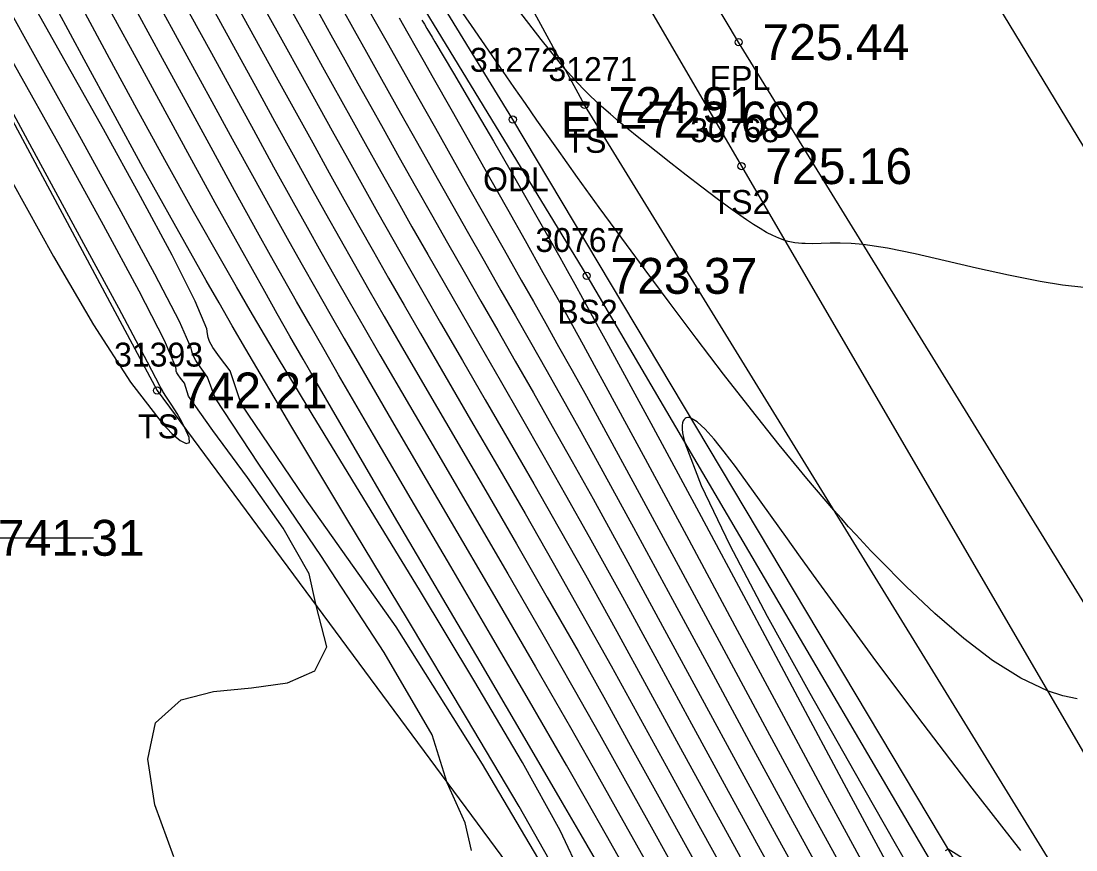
# Model space of a CAD drawing. Extents: x 1376587 to 1378239, y 1000335 to 1003031.
# Drawn here: x 1377017.74 to 1377061.85, y 1002132.49 to 1002167.15 of the extents above; entities that cross this region are included whole.
import ezdxf

# ---------------------------------------------------------------- set-up
doc = ezdxf.new("R2010")
doc.units = 0
for name, color, linetype in [('RD_DTM_BkLn1', 7, 'Continuous'), ('RD_DTM_BkLn2', 7, 'Continuous'), ('RD_DTM_BkLn_txCode', 7, 'Continuous'), ('RD_DTM_Major1', 7, 'Continuous'), ('RD_DTM_Minor1', 7, 'Continuous'), ('RD_EX_H2O', 7, 'Continuous'), ('RD_EX_H2O_txCode', 7, 'Continuous'), ('RD_EX_Misc', 7, 'Continuous'), ('RD_EX_Road', 7, 'Continuous'), ('RD_EX_Road_txCode', 7, 'Continuous'), ('RD_EX_TX_H2O_ELEV', 7, 'Continuous'), ('RD_EX_TX_Misc_ELEV', 7, 'Continuous'), ('RD_EX_TX_Road_ELEV', 7, 'Continuous'), ('RD_SMD_Locator', 7, 'Continuous')]:
    doc.layers.add(name, color=color, linetype=linetype)

msp = doc.modelspace()

# ---------------------------------------------------------------- linework, layer by layer
at = {"layer": 'RD_DTM_BkLn1'}
msp.add_lwpolyline([(1377340.411, 1001702.156), (1377308.865, 1001753.727), (1377278.246, 1001805.238), (1377245.962, 1001858.008), (1377214.824, 1001910.42), (1377182.966, 1001962.109), (1377151.242, 1002015.115), (1377120.387, 1002065.538), (1377089.615, 1002116.564), (1377055.769, 1002172.475), (1377024.269, 1002225.826), (1377004.131, 1002257.876), (1377003.447, 1002259.314)], dxfattribs=at)
at = {"layer": 'RD_DTM_BkLn2'}
for points in [[(1376933.477, 1002336.978), (1376936.207, 1002337.361), (1376942.118, 1002334.622), (1376963.252, 1002302.727), (1376984.874, 1002266.163), (1377004.611, 1002231.868), (1377027.248, 1002196.435), (1377047.864, 1002161.082), (1377069.437, 1002124.09), (1377090.339, 1002090.957), (1377112.039, 1002054.903), (1377133.555, 1002020.982), (1377142.847, 1002000.419), (1377146.96, 1001979.874), (1377168.451, 1001949.096), (1377180.608, 1001931.393), (1377190.285, 1001911.959), (1377184.466, 1001904.154), (1377176.345, 1001916.445), (1377168.914, 1001925.218), (1377157.418, 1001940.596), (1377135.248, 1001988.16)], [(1377142.847, 1002000.419), (1377120.857, 1002035.022), (1377093.975, 1002077.46), (1377068.464, 1002119.505), (1377041.306, 1002163.638), (1377022.11, 1002198.969), (1376992.664, 1002247.269), (1376968.66, 1002290.747), (1376938.21, 1002335.497), (1376936.932, 1002336.502), (1376934.733, 1002336.167)], [(1376931.277, 1002334.72), (1376930.538, 1002327.778), (1376948.096, 1002284.738), (1376977.707, 1002235.156), (1376998.585, 1002198.065), (1377023.427, 1002151.701), (1377053.922, 1002110.488), (1377069.919, 1002089.279), (1377076.048, 1002081.264), (1377085.906, 1002071.338), (1377113.825, 1002030.519), (1377124.485, 1002013.092), (1377135.759, 1001990.148)], [(1376935.374, 1002334.231), (1376953.076, 1002295.685), (1376977.004, 1002261.504), (1376998.814, 1002228.831), (1377019.729, 1002192.044), (1377041.392, 1002156.493), (1377062.715, 1002120.197), (1377083.309, 1002087.295), (1377105.033, 1002051.213), (1377126.385, 1002017.412), (1377141.025, 1001985.591), (1377143.73, 1001977.344), (1377160.135, 1001942.462), (1377172.58, 1001925.323), (1377184.431, 1001906.97)]]:
    msp.add_lwpolyline(points, dxfattribs=at)
at = {"layer": 'RD_DTM_Major1'}
for points in [[(1377025.535, 1002152.263), (1377025.23, 1002152.685), (1377025.046, 1002152.959), (1377024.95, 1002153.13), (1377024.909, 1002153.242), (1377024.889, 1002153.342), (1377024.857, 1002153.472), (1377024.36, 1002154.589), (1377023.34, 1002156.567), (1377021.932, 1002159.177), (1377020.275, 1002162.19), (1377018.504, 1002165.375), (1377015.389, 1002170.959), (1377014.729, 1002172.145), (1377014.074, 1002173.324), (1377013.419, 1002174.507), (1377012.755, 1002175.71), (1377010.865, 1002179.156), (1377008.916, 1002182.734), (1377006.968, 1002186.324), (1377003.317, 1002193.067)], [(1377027.968, 1002167.583), (1377028.715, 1002166.233), (1377029.422, 1002164.954), (1377030.749, 1002162.555), (1377031.385, 1002161.409), (1377032.015, 1002160.28), (1377032.645, 1002159.159), (1377033.28, 1002158.034), (1377033.928, 1002156.895), (1377034.593, 1002155.732), (1377035.283, 1002154.534), (1377036.196, 1002152.957), (1377037.154, 1002151.307), (1377038.151, 1002149.586), (1377039.184, 1002147.792), (1377040.248, 1002145.927), (1377041.338, 1002143.992), (1377042.652, 1002141.624), (1377043.984, 1002139.196), (1377045.322, 1002136.745), (1377046.654, 1002134.308), (1377047.966, 1002131.923)], [(1377062.182, 1002156.009), (1377061.282, 1002156.105), (1377060.35, 1002156.256), (1377059.029, 1002156.519), (1377057.691, 1002156.819), (1377056.377, 1002157.126), (1377055.125, 1002157.411), (1377053.973, 1002157.645), (1377052.96, 1002157.799), (1377052.451, 1002157.842), (1377051.993, 1002157.858), (1377051.58, 1002157.857), (1377051.203, 1002157.847), (1377050.854, 1002157.838), (1377050.527, 1002157.84), (1377050.384, 1002157.847), (1377050.243, 1002157.858), (1377050.102, 1002157.876), (1377049.962, 1002157.901), (1377049.82, 1002157.933), (1377049.676, 1002157.974), (1377049.431, 1002158.063), (1377049.177, 1002158.177), (1377048.915, 1002158.312), (1377048.644, 1002158.468), (1377048.365, 1002158.642), (1377048.077, 1002158.831), (1377047.473, 1002159.251), (1377046.844, 1002159.711), (1377046.201, 1002160.199), (1377045.555, 1002160.7), (1377044.917, 1002161.203), (1377044.298, 1002161.692), (1377043.898, 1002162.008), (1377043.509, 1002162.316), (1377043.129, 1002162.623), (1377042.755, 1002162.931), (1377042.385, 1002163.248), (1377042.016, 1002163.577), (1377041.774, 1002163.801), (1377041.529, 1002164.036), (1377041.28, 1002164.285), (1377041.024, 1002164.552), (1377040.759, 1002164.84), (1377040.483, 1002165.152), (1377039.484, 1002166.37), (1377038.363, 1002167.842)], [(1377043.02, 1002131.688), (1377042.222, 1002133.098), (1377041.403, 1002134.54), (1377040.549, 1002136.034), (1377039.007, 1002138.704), (1377037.376, 1002141.501), (1377035.708, 1002144.346), (1377034.057, 1002147.156), (1377032.478, 1002149.853), (1377031.022, 1002152.353), (1377030.409, 1002153.416), (1377029.825, 1002154.434), (1377029.263, 1002155.421), (1377028.716, 1002156.389), (1377028.176, 1002157.351), (1377027.635, 1002158.321), (1377026.672, 1002160.063), (1377025.687, 1002161.859), (1377024.681, 1002163.7), (1377023.657, 1002165.576), (1377022.618, 1002167.477)], [(1377033.548, 1002167.276), (1377033.909, 1002166.642), (1377034.257, 1002166.031), (1377034.594, 1002165.44), (1377034.92, 1002164.866), (1377035.765, 1002163.379), (1377036.565, 1002161.969), (1377037.332, 1002160.613), (1377038.079, 1002159.288), (1377038.819, 1002157.97), (1377039.565, 1002156.638), (1377039.965, 1002155.92), (1377040.375, 1002155.182), (1377040.799, 1002154.417), (1377041.241, 1002153.614), (1377041.707, 1002152.766), (1377042.2, 1002151.863), (1377043.835, 1002148.846), (1377045.662, 1002145.453), (1377047.587, 1002141.866), (1377049.521, 1002138.267), (1377051.37, 1002134.838), (1377053.043, 1002131.76)], [(1377036.582, 1002132.47), (1377036.307, 1002133.622), (1377035.565, 1002135.297), (1377034.931, 1002137.299), (1377032.928, 1002140.744), (1377030.272, 1002144.798), (1377027.678, 1002148.626), (1377025.86, 1002151.393), (1377025.535, 1002152.263)]]:
    msp.add_lwpolyline(points, dxfattribs=at)
at = {"layer": 'RD_DTM_Minor1'}
for points in [[(1377024.582, 1002152.009), (1377024.408, 1002152.214), (1377024.305, 1002152.352), (1377024.253, 1002152.445), (1377024.232, 1002152.514), (1377024.225, 1002152.582), (1377024.21, 1002152.671), (1377023.739, 1002153.786), (1377022.684, 1002155.849), (1377021.19, 1002158.619), (1377019.404, 1002161.857), (1377017.473, 1002165.323), (1377014.998, 1002169.755), (1377013.932, 1002171.67), (1377012.882, 1002173.564), (1377012.355, 1002174.518), (1377010.248, 1002178.357), (1377008.118, 1002182.266), (1377006.019, 1002186.136), (1377004.004, 1002189.855)], [(1377026.489, 1002152.518), (1377026.035, 1002153.105), (1377025.763, 1002153.495), (1377025.623, 1002153.746), (1377025.566, 1002153.92), (1377025.543, 1002154.075), (1377025.503, 1002154.273), (1377025.024, 1002155.441), (1377024.06, 1002157.356), (1377022.74, 1002159.817), (1377021.189, 1002162.622), (1377019.534, 1002165.57), (1377016.304, 1002171.284), (1377015.54, 1002172.641), (1377014.784, 1002173.988), (1377014.025, 1002175.346), (1377013.252, 1002176.736), (1377011.496, 1002179.923), (1377009.68, 1002183.248), (1377007.861, 1002186.597), (1377006.096, 1002189.858)], [(1377040.249, 1002131.357), (1377038.569, 1002134.301), (1377036.374, 1002138.013), (1377033.896, 1002142.141), (1377031.369, 1002146.335), (1377029.026, 1002150.242), (1377028.366, 1002151.353), (1377027.741, 1002152.411), (1377027.146, 1002153.425), (1377026.575, 1002154.405), (1377026.024, 1002155.36), (1377025.485, 1002156.3), (1377024.138, 1002158.688), (1377022.84, 1002161.028), (1377021.59, 1002163.315), (1377020.384, 1002165.541), (1377018.092, 1002169.787), (1377017.401, 1002171.06), (1377016.018, 1002173.596), (1377013.779, 1002177.694), (1377012.234, 1002180.53), (1377010.585, 1002183.565), (1377007.229, 1002189.752)], [(1377042.664, 1002130.531), (1377041.163, 1002133.122), (1377040.385, 1002134.462), (1377038.707, 1002137.336), (1377036.937, 1002140.35), (1377033.359, 1002146.438), (1377031.667, 1002149.329), (1377030.118, 1002151.997), (1377029.537, 1002153.006), (1377028.984, 1002153.973), (1377028.45, 1002154.913), (1377027.929, 1002155.836), (1377027.413, 1002156.755), (1377026.897, 1002157.682), (1377025.862, 1002159.554), (1377024.803, 1002161.487), (1377022.636, 1002165.46), (1377021.542, 1002167.467), (1377020.448, 1002169.465), (1377019.548, 1002171.101), (1377017.732, 1002174.385)], [(1377041.196, 1002131.374), (1377040.285, 1002133.307), (1377038.71, 1002136.144), (1377036.679, 1002139.593), (1377034.397, 1002143.365), (1377032.073, 1002147.167), (1377029.912, 1002150.709), (1377029.211, 1002151.87), (1377028.551, 1002152.97), (1377027.925, 1002154.023), (1377027.327, 1002155.039), (1377026.75, 1002156.03), (1377026.186, 1002157.008), (1377024.955, 1002159.181), (1377023.755, 1002161.339), (1377022.585, 1002163.476), (1377021.442, 1002165.583), (1377020.323, 1002167.652), (1377019.226, 1002169.678), (1377018.44, 1002171.121), (1377017.655, 1002172.556)], [(1377025.842, 1002167.516), (1377026.71, 1002165.939), (1377027.542, 1002164.425), (1377028.343, 1002162.966), (1377029.12, 1002161.556), (1377029.878, 1002160.186), (1377030.473, 1002159.119), (1377031.067, 1002158.059), (1377031.669, 1002156.994), (1377032.286, 1002155.911), (1377032.925, 1002154.797), (1377033.594, 1002153.638), (1377034.721, 1002151.7), (1377035.92, 1002149.647), (1377037.172, 1002147.503), (1377038.454, 1002145.295), (1377039.747, 1002143.051), (1377041.03, 1002140.796), (1377042.175, 1002138.752), (1377043.3, 1002136.722), (1377044.41, 1002134.709), (1377045.51, 1002132.715), (1377046.606, 1002130.74)], [(1377026.907, 1002167.545), (1377028.485, 1002164.684), (1377029.935, 1002162.054), (1377030.631, 1002160.798), (1377031.243, 1002159.7), (1377031.855, 1002158.61), (1377032.474, 1002157.516), (1377033.106, 1002156.404), (1377033.759, 1002155.265), (1377034.439, 1002154.084), (1377035.458, 1002152.329), (1377036.535, 1002150.481), (1377037.657, 1002148.551), (1377038.814, 1002146.553), (1377039.993, 1002144.497), (1377041.182, 1002142.396), (1377042.415, 1002140.184), (1377043.645, 1002137.954), (1377044.869, 1002135.724), (1377046.085, 1002133.509), (1377047.292, 1002131.328)], [(1377029.023, 1002167.63), (1377029.708, 1002166.398), (1377030.353, 1002165.236), (1377031.558, 1002163.062), (1377032.136, 1002162.024), (1377032.787, 1002160.861), (1377033.435, 1002159.706), (1377034.088, 1002158.55), (1377034.751, 1002157.384), (1377035.428, 1002156.199), (1377036.124, 1002154.986), (1377036.934, 1002153.583), (1377037.776, 1002152.126), (1377038.652, 1002150.605), (1377039.564, 1002149.013), (1377040.512, 1002147.341), (1377041.498, 1002145.582), (1377042.886, 1002143.07), (1377044.32, 1002140.445), (1377045.774, 1002137.77), (1377047.224, 1002135.106), (1377048.643, 1002132.514), (1377050.006, 1002130.058)], [(1377030.075, 1002167.684), (1377030.693, 1002166.576), (1377031.275, 1002165.531), (1377031.828, 1002164.538), (1377032.361, 1002163.581), (1377032.881, 1002162.649), (1377033.556, 1002161.446), (1377034.226, 1002160.254), (1377034.898, 1002159.065), (1377035.575, 1002157.871), (1377036.263, 1002156.665), (1377036.965, 1002155.437), (1377037.672, 1002154.206), (1377038.403, 1002152.934), (1377039.162, 1002151.607), (1377039.956, 1002150.212), (1377040.788, 1002148.736), (1377041.663, 1002147.166), (1377043.119, 1002144.519), (1377044.653, 1002141.7), (1377046.225, 1002138.797), (1377047.794, 1002135.902), (1377049.321, 1002133.103), (1377050.764, 1002130.49)], [(1377031.124, 1002167.742), (1377031.671, 1002166.767), (1377032.186, 1002165.846), (1377032.678, 1002164.968), (1377033.151, 1002164.123), (1377033.612, 1002163.3), (1377034.318, 1002162.044), (1377035.014, 1002160.808), (1377036.401, 1002158.357), (1377037.1, 1002157.127), (1377037.809, 1002155.882), (1377038.414, 1002154.82), (1377039.037, 1002153.726), (1377039.684, 1002152.586), (1377040.362, 1002151.385), (1377041.076, 1002150.107), (1377041.835, 1002148.739), (1377043.353, 1002145.967), (1377044.985, 1002142.956), (1377046.676, 1002139.826), (1377048.366, 1002136.696), (1377050.001, 1002133.688), (1377051.521, 1002130.921)], [(1377032.2, 1002167.747), (1377032.662, 1002166.93), (1377033.1, 1002166.153), (1377033.924, 1002164.69), (1377034.319, 1002163.991), (1377035.065, 1002162.669), (1377035.794, 1002161.378), (1377036.512, 1002160.108), (1377037.938, 1002157.586), (1377038.659, 1002156.311), (1377039.165, 1002155.416), (1377039.683, 1002154.496), (1377040.22, 1002153.539), (1377040.784, 1002152.53), (1377041.379, 1002151.457), (1377042.012, 1002150.306), (1377043.589, 1002147.413), (1377045.319, 1002144.211), (1377047.128, 1002140.851), (1377048.94, 1002137.487), (1377050.682, 1002134.269), (1377052.279, 1002131.349)], [(1377061.908, 1002138.811), (1377061.298, 1002138.937), (1377060.66, 1002139.14), (1377059.541, 1002139.67), (1377058.365, 1002140.414), (1377057.159, 1002141.329), (1377055.944, 1002142.372), (1377054.746, 1002143.5), (1377053.588, 1002144.67), (1377053.273, 1002145), (1377052.962, 1002145.331), (1377052.654, 1002145.665), (1377052.347, 1002146.002), (1377052.041, 1002146.345), (1377051.733, 1002146.693), (1377050.597, 1002148.022), (1377049.442, 1002149.428), (1377048.28, 1002150.89), (1377047.118, 1002152.386), (1377045.968, 1002153.895), (1377044.84, 1002155.397), (1377043.836, 1002156.745), (1377042.861, 1002158.065), (1377041.918, 1002159.354), (1377041.009, 1002160.609), (1377040.139, 1002161.827), (1377039.31, 1002163.004), (1377038.828, 1002163.696), (1377038.36, 1002164.373), (1377037.903, 1002165.037), (1377037.015, 1002166.331), (1377036.58, 1002166.964), (1377036.011, 1002167.781)], [(1377023.696, 1002167.484), (1377024.68, 1002165.688), (1377025.639, 1002163.934), (1377026.574, 1002162.224), (1377027.487, 1002160.562), (1377028.378, 1002158.951), (1377028.938, 1002157.946), (1377029.498, 1002156.949), (1377030.065, 1002155.946), (1377030.647, 1002154.924), (1377031.252, 1002153.869), (1377031.888, 1002152.767), (1377033.234, 1002150.457), (1377034.686, 1002147.978), (1377036.202, 1002145.392), (1377037.74, 1002142.762), (1377039.258, 1002140.149), (1377040.713, 1002137.615), (1377041.667, 1002135.932), (1377042.585, 1002134.299), (1377043.481, 1002132.699), (1377044.368, 1002131.115)], [(1377024.771, 1002167.496), (1377025.698, 1002165.809), (1377026.593, 1002164.175), (1377027.46, 1002162.593), (1377028.304, 1002161.059), (1377029.126, 1002159.572), (1377029.704, 1002158.534), (1377030.282, 1002157.505), (1377030.866, 1002156.471), (1377031.466, 1002155.417), (1377032.09, 1002154.331), (1377032.744, 1002153.198), (1377033.98, 1002151.076), (1377035.304, 1002148.811), (1377036.687, 1002146.448), (1377038.097, 1002144.031), (1377039.502, 1002141.601), (1377040.872, 1002139.203), (1377041.924, 1002137.335), (1377042.945, 1002135.505), (1377043.946, 1002133.703), (1377044.937, 1002131.919)], [(1377034.501, 1002167.191), (1377034.607, 1002167.013), (1377034.715, 1002166.833), (1377034.932, 1002166.468), (1377035.043, 1002166.284), (1377035.822, 1002164.973), (1377036.639, 1002163.586), (1377037.493, 1002162.123), (1377038.383, 1002160.583), (1377039.306, 1002158.966), (1377040.263, 1002157.27), (1377040.575, 1002156.713), (1377040.891, 1002156.146), (1377041.213, 1002155.566), (1377041.542, 1002154.972), (1377041.878, 1002154.361), (1377042.224, 1002153.731), (1377044.07, 1002150.337), (1377046.077, 1002146.61), (1377048.153, 1002142.734), (1377050.206, 1002138.894), (1377052.144, 1002135.274), (1377053.875, 1002132.058)], [(1377023.628, 1002151.755), (1377023.592, 1002151.807), (1377023.577, 1002151.836), (1377023.563, 1002151.87), (1377023.035, 1002152.891), (1377021.825, 1002155.141), (1377020.098, 1002158.326), (1377018.022, 1002162.152), (1377015.76, 1002166.325)], [(1377017.388, 1002160.393), (1377019.1, 1002157.302), (1377020.777, 1002154.445), (1377022.321, 1002152.045), (1377023.636, 1002150.328), (1377024.052, 1002149.901), (1377024.397, 1002149.616), (1377024.648, 1002149.486), (1377024.778, 1002149.521), (1377024.766, 1002149.734), (1377024.585, 1002150.136), (1377024.466, 1002150.397), (1377024.269, 1002150.733), (1377024.042, 1002151.09), (1377023.829, 1002151.415), (1377023.676, 1002151.654), (1377023.628, 1002151.755)], [(1377039.898, 1002131.236), (1377037.039, 1002136.072), (1377033.421, 1002141.821), (1377029.606, 1002147.217), (1377026.939, 1002151.15), (1377026.489, 1002152.518)], [(1377024.125, 1002132.209), (1377023.342, 1002134.374), (1377023.046, 1002136.286), (1377023.367, 1002137.8), (1377024.438, 1002138.772), (1377025.792, 1002139.109), (1377027.371, 1002139.269), (1377028.882, 1002139.482), (1377030.032, 1002139.975), (1377030.528, 1002140.977), (1377030.075, 1002142.716), (1377029.791, 1002144.038), (1377028.698, 1002145.943), (1377027.213, 1002148.063), (1377025.754, 1002150.027), (1377024.737, 1002151.465), (1377024.582, 1002152.009)], [(1377059.54, 1002132.466), (1377057.506, 1002135.071), (1377055.457, 1002137.763), (1377053.49, 1002140.403), (1377051.698, 1002142.849), (1377050.993, 1002143.823), (1377050.337, 1002144.736), (1377049.724, 1002145.59), (1377049.154, 1002146.387), (1377048.621, 1002147.129), (1377048.124, 1002147.819), (1377047.612, 1002148.518), (1377047.143, 1002149.139), (1377046.718, 1002149.669), (1377046.343, 1002150.09), (1377046.019, 1002150.389), (1377045.751, 1002150.549), (1377045.681, 1002150.568), (1377045.616, 1002150.572), (1377045.559, 1002150.562), (1377045.508, 1002150.536), (1377045.465, 1002150.494), (1377045.431, 1002150.437), (1377045.402, 1002150.346), (1377045.387, 1002150.231), (1377045.387, 1002150.09), (1377045.404, 1002149.924), (1377045.439, 1002149.731), (1377045.494, 1002149.511), (1377046.175, 1002147.728), (1377047.376, 1002145.237), (1377048.943, 1002142.266), (1377050.722, 1002139.044), (1377052.559, 1002135.798), (1377054.298, 1002132.757), (1377054.71, 1002132.039)], [(1377057.328, 1002132.013), (1377056.513, 1002132.516), (1377056.378, 1002132.453)]]:
    msp.add_lwpolyline(points, dxfattribs=at)
at = {"layer": 'RD_EX_H2O'}
msp.add_lwpolyline([(1377136.384, 1001999.335), (1377126.385, 1002017.412), (1377116.954, 1002033.408), (1377090.35, 1002075.98), (1377065.423, 1002117.585), (1377038.304, 1002163.028), (1377017.874, 1002196.373), (1376989.721, 1002244.928), (1376963.62, 1002288.233), (1376935.748, 1002334.332)], dxfattribs=at)
at = {"layer": 'RD_EX_Misc'}
msp.add_line((1377010.773, 1002145.541), (1377020.773, 1002145.541), dxfattribs=at)
at = {"layer": 'RD_EX_Road'}
msp.add_lwpolyline([(1377330.916, 1001696.377), (1377301.062, 1001747.923), (1377269.086, 1001800.224), (1377238.031, 1001851.797), (1377206.51, 1001905.086), (1377174.784, 1001956.207), (1377142.237, 1002010.206), (1377112.371, 1002059.861), (1377081.07, 1002112.138), (1377047.747, 1002166.267), (1377015.04, 1002220.702), (1376995.387, 1002252.515), (1376994.747, 1002253.913)], dxfattribs=at)
at = {"layer": 'RD_SMD_Locator'}
for centre in [(1377047.747, 1002166.267), (1377041.306, 1002163.638), (1377038.304, 1002163.028), (1377047.864, 1002161.082), (1377041.392, 1002156.493), (1377023.427, 1002151.701)]:
    msp.add_circle(centre, 0.15, dxfattribs=at)

# ---------------------------------------------------------------- texts
at = {"layer": 'RD_DTM_BkLn_txCode'}
for s, p in [('31271', (1377039.794, 1002164.638)), ('30768', (1377045.722, 1002162.082)), ('TS', (1377040.511, 1002161.638)), ('TS2', (1377046.62, 1002159.082)), ('30767', (1377039.25, 1002157.493)), ('BS2', (1377040.164, 1002154.493)), ('31393', (1377021.632, 1002152.701)), ('TS', (1377022.632, 1002149.701))]:
    msp.add_text(s, height=1, dxfattribs=at).set_placement(p)
at = {"layer": 'RD_EX_H2O_txCode'}
for s, p in [('31272', (1377036.509, 1002165.028)), ('ODL', (1377037.06, 1002160.028))]:
    msp.add_text(s, height=1, dxfattribs=at).set_placement(p)
at = {"layer": 'RD_EX_Road_txCode'}
msp.add_text('EPL', height=1, dxfattribs=at).set_placement((1377046.542, 1002164.267))
at = {"layer": 'RD_EX_TX_H2O_ELEV'}
msp.add_text('EL=723.692', height=1.5, dxfattribs=at).set_placement((1377040.304, 1002162.278))
at = {"layer": 'RD_EX_TX_Misc_ELEV'}
for s, p in [('724.91', (1377042.306, 1002162.888)), ('725.16', (1377048.864, 1002160.332)), ('723.37', (1377042.392, 1002155.743)), ('742.21', (1377024.427, 1002150.951)), ('741.31', (1377016.773, 1002144.791))]:
    msp.add_text(s, height=1.5, dxfattribs=at).set_placement(p)
at = {"layer": 'RD_EX_TX_Road_ELEV'}
msp.add_text('725.44', height=1.5, dxfattribs=at).set_placement((1377048.747, 1002165.517))

doc.saveas('drawing.dxf')
